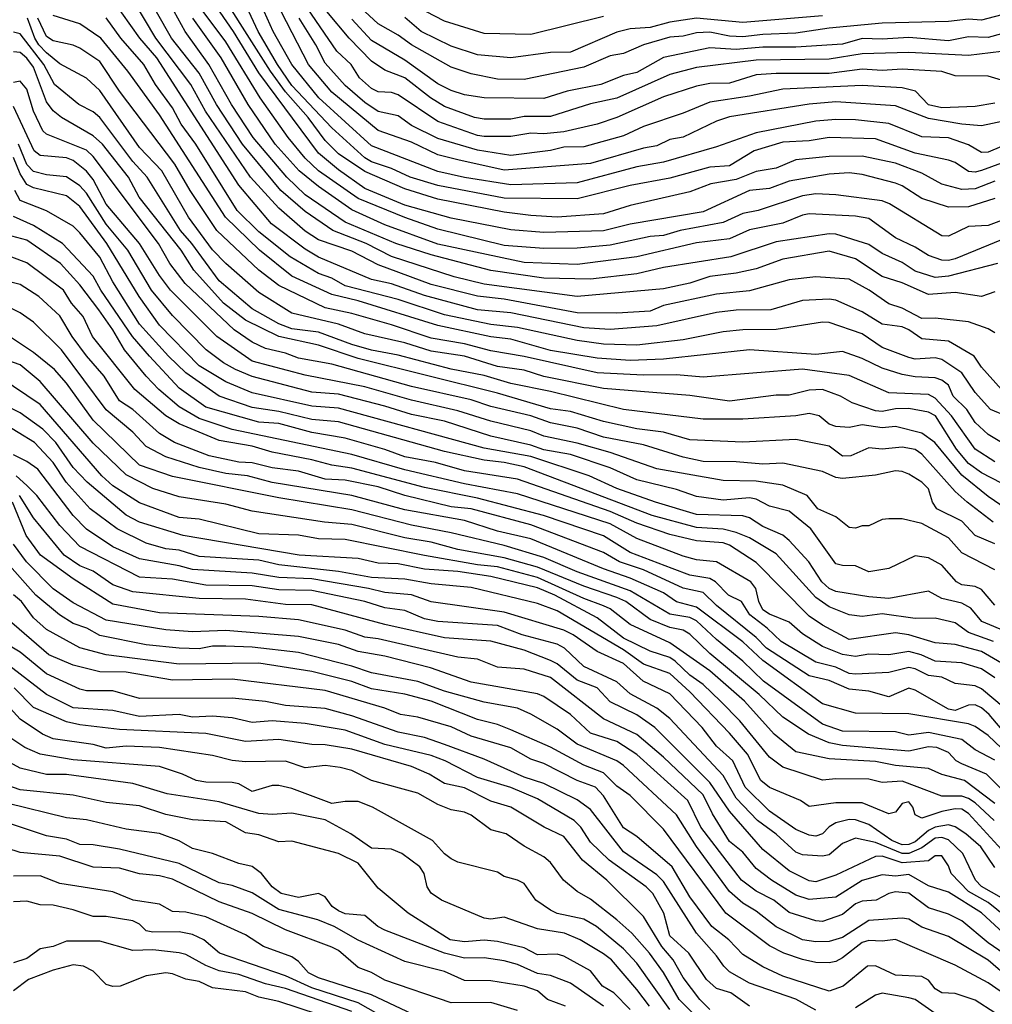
# Model space of a CAD drawing. Header units: metres. Extents: x -51132 to -49532, y -231222 to -229437.
# Tile 617 of 656: x -49860 to -49786, y -229946 to -229872. Entities that reach past the tile are written whole.
import ezdxf

# ---------------------------------------------------------------- set-up
doc = ezdxf.new("R2010")
doc.units = ezdxf.units.M
for name, color, linetype in [('CONTOUR_HALF', 8, 'Continuous'), ('CONTOUR_INDEX', 1, 'Continuous'), ('CONTOUR_INTER', 3, 'Continuous')]:
    doc.layers.add(name, color=color, linetype=linetype)

msp = doc.modelspace()

# ---------------------------------------------------------------- linework, layer by layer
at = {"layer": 'CONTOUR_HALF'}
for points, elevation in [([(-49786.08, -229884.051), (-49787.58, -229884.623), (-49788.58, -229884.681), (-49790.08, -229884.278), (-49791.58, -229883.456), (-49793.58, -229882.696), (-49796.08, -229882.157), (-49798.58, -229882.19), (-49801.08, -229882.45), (-49802.58, -229883.077), (-49804.08, -229883.31), (-49805.58, -229883.934), (-49807.494, -229884.259), (-49809.08, -229884.863), (-49813.58, -229885.885), (-49815.58, -229886.523), (-49819.08, -229886.773), (-49821.08, -229886.632), (-49823.08, -229886.393), (-49828.08, -229885.4), (-49830.58, -229884.625), (-49833.58, -229883.329), (-49835.58, -229881.995), (-49836.58, -229880.982), (-49837.868, -229879.259), (-49839.58, -229877.321), (-49840.71, -229875.759), (-49845.58, -229868.07)], 48.5), ([(-49786.08, -229895.486), (-49786.58, -229895.192), (-49788.08, -229894.665), (-49790.58, -229894.386), (-49791.58, -229894.413), (-49793.08, -229893.619), (-49794.08, -229893.305), (-49795.568, -229892.259), (-49797.08, -229891.438), (-49799.58, -229891.255), (-49801.58, -229891.488), (-49804.58, -229892.31), (-49807.08, -229892.577), (-49811.08, -229893.437), (-49812.08, -229893.861), (-49814.58, -229894.009), (-49817.58, -229893.978), (-49823.08, -229892.948), (-49825.08, -229892.717), (-49828.58, -229891.845), (-49832.58, -229890.364), (-49834.58, -229889.327), (-49837.08, -229888.473), (-49838.08, -229887.821), (-49840.08, -229886.089), (-49842.211, -229883.759), (-49845.596, -229878.759), (-49846.711, -229876.759), (-49849.344, -229873.259), (-49851.119, -229870.259)], 45.5), ([(-49785.89, -229890.259), (-49789.58, -229891.217), (-49790.58, -229891.324), (-49792.08, -229890.843), (-49793.08, -229890.193), (-49794.58, -229889.499), (-49795.58, -229888.821), (-49798.08, -229888.058), (-49798.58, -229888.031), (-49802.58, -229888.621), (-49805.996, -229889.759), (-49811.08, -229890.553), (-49813.08, -229891.036), (-49816.58, -229891.429), (-49820.08, -229891.356), (-49824.08, -229890.775), (-49828.58, -229889.6), (-49831.261, -229888.759), (-49835.08, -229887.132), (-49838.08, -229885.069), (-49839.464, -229883.759), (-49841.998, -229880.759), (-49843.64, -229878.259), (-49845.36, -229875.259), (-49847.132, -229872.759), (-49848.242, -229870.759)], 46.5), ([(-49784.58, -229886.637), (-49786.58, -229887.385), (-49788.08, -229887.467), (-49789.58, -229888.21), (-49790.08, -229888.166), (-49794.019, -229885.759), (-49794.58, -229885.53), (-49798.08, -229885.072), (-49799.58, -229885.01), (-49800.58, -229885.167), (-49803.922, -229886.259), (-49805.08, -229886.484), (-49806.58, -229887.178), (-49809.815, -229887.759), (-49811.08, -229888.139), (-49812.08, -229888.223), (-49815.08, -229888.884), (-49817.58, -229889.101), (-49820.08, -229889.119), (-49823.08, -229888.895), (-49828.08, -229887.673), (-49830.58, -229886.799), (-49834.08, -229885.358), (-49837.074, -229883.259), (-49838.08, -229882.309), (-49839.37, -229880.759), (-49841.483, -229877.759), (-49844.08, -229873.534), (-49845.774, -229871.259)], 47.5), ([(-49785.58, -229881.429), (-49786.58, -229881.872), (-49787.08, -229881.876), (-49788.08, -229881.306), (-49789.58, -229880.786), (-49791.58, -229880.716), (-49794.08, -229879.696), (-49796.58, -229879.424), (-49798.08, -229879.411), (-49799.58, -229879.535), (-49804.08, -229880.406), (-49807.08, -229881.452), (-49811.08, -229882.619), (-49813.08, -229882.962), (-49817.58, -229884.184), (-49822.58, -229884.317), (-49826.08, -229883.768), (-49828.08, -229883.311), (-49833.08, -229881.398), (-49837.068, -229877.759), (-49839.083, -229875.259), (-49840.487, -229872.759), (-49841.402, -229870.759)], 49.5), ([(-49785.58, -229874.271), (-49788.08, -229874.58), (-49792.58, -229874.34), (-49796.08, -229874.445), (-49798.58, -229874.857), (-49804.08, -229874.919), (-49808.58, -229875.488), (-49810.58, -229876.005), (-49814.58, -229877.8), (-49816.58, -229878.23), (-49819.58, -229879.182), (-49821.58, -229879.179), (-49822.58, -229879.365), (-49824.58, -229879.386), (-49825.306, -229879.259), (-49827.58, -229878.413), (-49828.642, -229877.759), (-49830.58, -229876.261), (-49832.08, -229875.668), (-49833.08, -229875.001), (-49834.763, -229873.259), (-49836.46, -229871.259)], 51.5), ([(-49785.08, -229871.372), (-49787.08, -229871.906), (-49788.08, -229871.829), (-49789.58, -229872.004), (-49794.58, -229872.131), (-49798.58, -229872.507), (-49801.08, -229872.89), (-49803.58, -229872.978), (-49805.08, -229873.167), (-49806.08, -229873.124), (-49807.58, -229872.823), (-49808.58, -229872.875), (-49809.58, -229873.125), (-49810.58, -229873.201), (-49812.58, -229873.78), (-49814.08, -229874.433), (-49815.08, -229874.599), (-49817.08, -229875.464), (-49821.58, -229876.393), (-49823.58, -229876.368), (-49825.58, -229875.964), (-49827.08, -229875.443), (-49830.08, -229873.771), (-49831.08, -229873.045), (-49832.58, -229872.196), (-49833.594, -229871.259)], 52.5), ([(-49815.58, -229871.627), (-49821.08, -229873.001), (-49824.58, -229872.905), (-49827.58, -229871.986), (-49828.993, -229871.259)], 53.5), ([(-49786.08, -229905.225), (-49787.568, -229904.259), (-49789.355, -229901.759), (-49790.58, -229900.425), (-49791.08, -229900.146), (-49794.08, -229900.008), (-49797.08, -229898.702), (-49800.58, -229898.239), (-49808.08, -229898.84), (-49810.08, -229898.647), (-49812.58, -229898.681), (-49816.08, -229898.502), (-49821.58, -229897.274), (-49824.08, -229896.848), (-49826.08, -229896.312), (-49828.58, -229895.895), (-49831.58, -229894.874), (-49834.58, -229894.026), (-49836.58, -229893.602), (-49840.08, -229891.91), (-49841.58, -229890.75), (-49844.744, -229887.759), (-49846.748, -229884.759), (-49847.912, -229882.759), (-49852.083, -229877.259), (-49853.58, -229875.03), (-49855.08, -229874.021), (-49855.58, -229873.797), (-49857.08, -229873.459), (-49857.58, -229873.149), (-49858.235, -229871.759)], 43.5), ([(-49785.08, -229901.82), (-49786.419, -229901.259), (-49787.58, -229899.99), (-49788.58, -229898.515), (-49790.08, -229897.496), (-49790.58, -229897.383), (-49792.08, -229897.465), (-49792.58, -229897.343), (-49794.58, -229896.582), (-49796.08, -229895.563), (-49798.58, -229894.708), (-49799.08, -229894.679), (-49802.58, -229895.243), (-49805.08, -229895.266), (-49806.58, -229895.422), (-49809.58, -229896.016), (-49813.08, -229896.415), (-49815.58, -229896.351), (-49817.58, -229896.068), (-49822.08, -229895.085), (-49824.08, -229894.859), (-49827.58, -229894.138), (-49831.08, -229892.972), (-49835.08, -229891.942), (-49836.08, -229891.36), (-49837.08, -229891.008), (-49839.218, -229889.759), (-49841.58, -229887.861), (-49843.207, -229886.259), (-49846.341, -229881.259), (-49847.428, -229879.759), (-49848.08, -229878.511), (-49849.37, -229876.759), (-49850.263, -229875.259), (-49851.984, -229873.259), (-49853.08, -229871.729)], 44.5), ([(-49786.08, -229878.157), (-49787.58, -229878.423), (-49790.08, -229878.512), (-49791.08, -229878.294), (-49792.07, -229877.259), (-49793.08, -229877.012), (-49796.08, -229876.838), (-49802.08, -229877.101), (-49804.58, -229877.644), (-49807.58, -229878.09), (-49809.58, -229878.919), (-49812.58, -229879.936), (-49814.08, -229880.642), (-49817.08, -229881.454), (-49818.58, -229881.478), (-49819.58, -229881.73), (-49822.58, -229882.12), (-49825.08, -229881.721), (-49828.08, -229880.823), (-49830.08, -229879.847), (-49831.08, -229879.112), (-49832.58, -229878.792), (-49833.58, -229878.122), (-49835.08, -229876.829), (-49836.58, -229875.164), (-49837.284, -229873.759), (-49838.549, -229871.759)], 50.5), ([(-49785.242, -229908.759), (-49786.58, -229907.84), (-49788.58, -229906.212), (-49790.608, -229903.759), (-49791.58, -229903.05), (-49793.58, -229902.542), (-49794.58, -229902.656), (-49796.08, -229902.415), (-49797.08, -229902.636), (-49798.08, -229902.546), (-49798.58, -229902.37), (-49799.333, -229901.759), (-49800.08, -229901.563), (-49801.08, -229901.741), (-49805.08, -229901.997), (-49808.08, -229901.998), (-49814.08, -229901.267), (-49819.58, -229899.913), (-49822.58, -229899.308), (-49824.58, -229898.713), (-49827.08, -229898.219), (-49831.08, -229897.165), (-49833.08, -229896.784), (-49834.58, -229896.378), (-49837.08, -229895.425), (-49839.08, -229895.197), (-49840.08, -229894.8), (-49842.08, -229893.671), (-49844.58, -229891.575), (-49846.622, -229888.759), (-49847.497, -229887.759), (-49850.003, -229883.759), (-49851.08, -229882.574), (-49853.577, -229879.259), (-49854.08, -229878.823), (-49855.142, -229878.259), (-49856.989, -229876.759), (-49857.795, -229875.259), (-49859.58, -229872.949), (-49860.08, -229872.805)], 42.5), ([(-49786.08, -229911.401), (-49787.58, -229910.776), (-49788.58, -229909.687), (-49790.454, -229908.759), (-49790.779, -229908.259), (-49791.081, -229907.259), (-49791.58, -229906.758), (-49792.58, -229906.15), (-49793.08, -229905.934), (-49793.58, -229905.892), (-49795.08, -229906.209), (-49797.58, -229906.472), (-49798.08, -229906.388), (-49799.08, -229905.953), (-49802.08, -229905.305), (-49803.58, -229905.397), (-49805.58, -229905.224), (-49808.08, -229905.198), (-49809.58, -229904.865), (-49812.58, -229903.932), (-49815.58, -229903.349), (-49817.58, -229902.665), (-49819.58, -229902.267), (-49821.08, -229901.753), (-49824.08, -229901.055), (-49825.58, -229900.536), (-49830.08, -229899.529), (-49836.08, -229897.851), (-49838.58, -229897.392), (-49839.58, -229897.018), (-49841.08, -229896.667), (-49842.08, -229896.192), (-49843.446, -229895.259), (-49847.132, -229891.759), (-49848.287, -229890.259), (-49849.135, -229888.759), (-49854.08, -229882.181), (-49854.58, -229881.715), (-49857.58, -229880.506), (-49857.855, -229880.259), (-49858.576, -229878.759), (-49859.08, -229877.107), (-49859.58, -229876.514), (-49860.08, -229876.602)], 41.5), ([(-49786.08, -229916.03), (-49787.08, -229914.848), (-49787.58, -229914.624), (-49788.58, -229914.487), (-49788.986, -229914.259), (-49790.08, -229913.016), (-49791.08, -229912.457), (-49792.08, -229912.293), (-49794.08, -229913.258), (-49795.58, -229913.503), (-49796.58, -229913.069), (-49797.58, -229913.044), (-49798.08, -229912.909), (-49799.955, -229910.259), (-49801.58, -229908.947), (-49803.08, -229908.57), (-49804.08, -229908.03), (-49804.58, -229907.918), (-49806.58, -229908.116), (-49808.58, -229907.831), (-49810.08, -229907.302), (-49813.08, -229906.568), (-49815.08, -229905.657), (-49818.08, -229904.674), (-49820.08, -229904.31), (-49821.08, -229903.963), (-49824.08, -229903.279), (-49827.58, -229902.159), (-49830.08, -229901.653), (-49832.08, -229901.01), (-49835.58, -229900.119), (-49837.58, -229899.966), (-49842.08, -229898.783), (-49843.345, -229898.259), (-49844.251, -229897.759), (-49845.544, -229896.759), (-49848.08, -229894.173), (-49849.677, -229892.259), (-49851.449, -229889.259), (-49853.08, -229887.302), (-49854.58, -229884.953), (-49855.08, -229884.4), (-49856.08, -229883.729), (-49857.58, -229883.58), (-49858.58, -229883.319), (-49859.08, -229882.788), (-49859.695, -229881.259)], 40.5), ([(-49786.195, -229918.759), (-49788.08, -229918.091), (-49789.08, -229917.35), (-49790.58, -229917.016), (-49792.08, -229917.036), (-49794.58, -229916.689), (-49796.08, -229916.889), (-49797.08, -229916.758), (-49798.58, -229916.144), (-49799.58, -229915.439), (-49802.58, -229912.162), (-49804.58, -229910.946), (-49805.58, -229910.551), (-49806.58, -229910.304), (-49808.58, -229910.174), (-49811.929, -229909.259), (-49821.58, -229905.585), (-49823.08, -229905.257), (-49824.58, -229905.102), (-49827.58, -229904.441), (-49835.58, -229902.192), (-49837.58, -229902.022), (-49840.08, -229901.423), (-49842.08, -229901.11), (-49844.582, -229900.259), (-49847.08, -229898.512), (-49848.392, -229897.259), (-49850.58, -229894.828), (-49852.58, -229891.641), (-49853.58, -229889.79), (-49855.08, -229887.94), (-49855.58, -229887.449), (-49857.58, -229886.278), (-49859.58, -229885.511), (-49859.984, -229884.759)], 39.5), ([(-49786.08, -229921.499), (-49787.08, -229920.826), (-49788.58, -229920.371), (-49790.58, -229920.248), (-49791.634, -229919.759), (-49792.58, -229919.527), (-49794.08, -229919.769), (-49795.58, -229919.726), (-49796.58, -229919.888), (-49797.58, -229919.757), (-49799.08, -229919.147), (-49800.58, -229918.197), (-49801.58, -229917.316), (-49803.08, -229916.704), (-49803.58, -229916.367), (-49803.875, -229915.759), (-49804.109, -229914.759), (-49804.488, -229914.259), (-49807.08, -229912.751), (-49808.58, -229912.6), (-49809.58, -229912.319), (-49813.08, -229911.002), (-49815.08, -229909.903), (-49822.08, -229907.63), (-49826.08, -229906.878), (-49830.58, -229905.83), (-49834.58, -229904.664), (-49843.58, -229902.773), (-49846.08, -229901.94), (-49847.58, -229901.061), (-49849.132, -229899.759), (-49850.08, -229898.749), (-49851.706, -229896.759), (-49852.58, -229895.256), (-49853.642, -229893.759), (-49855.08, -229891.876), (-49856.529, -229890.259), (-49859.08, -229888.504), (-49860.58, -229888.104)], 38.5), ([(-49785.249, -229925.759), (-49786.503, -229924.259), (-49787.08, -229923.758), (-49787.58, -229923.548), (-49788.08, -229923.563), (-49789.08, -229923.956), (-49789.58, -229923.864), (-49792.08, -229922.432), (-49792.58, -229922.289), (-49794.08, -229922.928), (-49795.58, -229922.51), (-49797.08, -229922.355), (-49798.58, -229921.714), (-49800.08, -229921.365), (-49803.301, -229919.259), (-49804.08, -229918.47), (-49807.08, -229916.052), (-49808.08, -229915.079), (-49809.58, -229914.743), (-49812.58, -229913.366), (-49814.389, -229912.759), (-49815.58, -229912.063), (-49821.08, -229909.959), (-49825.58, -229908.751), (-49827.08, -229908.604), (-49830.58, -229907.748), (-49832.58, -229907.1), (-49835.08, -229906.609), (-49836.58, -229906.512), (-49838.58, -229905.914), (-49840.58, -229905.668), (-49842.08, -229905.301), (-49843.08, -229905.244), (-49845.321, -229904.759), (-49847.932, -229903.759), (-49849.08, -229903.076), (-49851.078, -229901.259), (-49852.08, -229900.625), (-49853.243, -229898.759), (-49854.58, -229897.222), (-49855.647, -229895.759), (-49856.58, -229894.196), (-49858.177, -229892.759), (-49859.58, -229891.848), (-49860.58, -229891.582)], 37.5), ([(-49786.08, -229927.702), (-49787.58, -229926.946), (-49788.58, -229926.167), (-49791.08, -229925.632), (-49792.58, -229925.821), (-49793.58, -229925.58), (-49797.58, -229925.529), (-49799.08, -229925.009), (-49803.533, -229921.759), (-49805.08, -229920.238), (-49807.08, -229918.621), (-49808.58, -229917.212), (-49809.08, -229916.949), (-49810.58, -229916.698), (-49813.58, -229914.935), (-49817.58, -229913.522), (-49820.08, -229912.425), (-49823.08, -229911.535), (-49827.08, -229910.561), (-49830.08, -229909.987), (-49834.58, -229908.832), (-49840.08, -229907.935), (-49848.08, -229906.328), (-49850.58, -229905.455), (-49854.08, -229902.072), (-49856.08, -229899.273), (-49856.976, -229898.259), (-49858.58, -229896.97), (-49861.921, -229894.759)], 36.5), ([(-49786.08, -229930.971), (-49788.368, -229929.259), (-49790.08, -229928.787), (-49791.08, -229928.334), (-49793.58, -229928.126), (-49795.08, -229927.81), (-49798.58, -229927.616), (-49801.08, -229927.076), (-49802.716, -229925.759), (-49804.955, -229923.259), (-49807.58, -229920.976), (-49810.58, -229918.868), (-49813.58, -229917.477), (-49815.08, -229916.311), (-49815.58, -229916.066), (-49817.08, -229915.521), (-49820.58, -229913.933), (-49823.58, -229913.13), (-49825.08, -229912.979), (-49829.08, -229912.268), (-49835.08, -229911.069), (-49837.08, -229911.026), (-49838.58, -229910.735), (-49841.58, -229910.648), (-49846.08, -229909.534), (-49847.58, -229909.411), (-49850.58, -229908.307), (-49852.58, -229907.016), (-49853.427, -229906.259), (-49858.08, -229900.899), (-49861.08, -229898.859)], 35.5), ([(-49785.58, -229934.462), (-49788.08, -229931.742), (-49788.58, -229931.413), (-49789.08, -229931.371), (-49790.08, -229931.572), (-49791.58, -229932.082), (-49792.08, -229931.845), (-49792.267, -229931.259), (-49792.58, -229930.855), (-49793.08, -229930.993), (-49793.58, -229931.646), (-49794.08, -229931.748), (-49796.08, -229930.937), (-49798.08, -229930.925), (-49800.08, -229931.209), (-49800.732, -229930.759), (-49803.08, -229929.77), (-49803.739, -229929.259), (-49804.728, -229927.259), (-49806.08, -229925.666), (-49809.08, -229922.555), (-49810.58, -229921.18), (-49812.58, -229920.469), (-49814.08, -229919.389), (-49819.08, -229916.451), (-49820.58, -229915.904), (-49825.58, -229914.687), (-49828.58, -229914.412), (-49830.58, -229914.071), (-49833.08, -229913.94), (-49835.58, -229913.48), (-49840.08, -229912.977), (-49841.58, -229912.619), (-49846.08, -229912.348), (-49847.58, -229911.871), (-49848.58, -229911.777), (-49850.08, -229911.341), (-49852.257, -229910.259), (-49854.302, -229908.759), (-49856.102, -229906.759), (-49857.08, -229905.255), (-49858.487, -229903.759), (-49860.955, -229902.259)], 34.5), ([(-49785.58, -229938.084), (-49787.08, -229937.241), (-49787.551, -229936.759), (-49788.486, -229934.759), (-49789.58, -229933.727), (-49790.08, -229933.549), (-49790.58, -229933.606), (-49791.58, -229934.329), (-49792.58, -229934.759), (-49793.08, -229934.757), (-49795.08, -229933.912), (-49796.58, -229933.591), (-49797.58, -229933.999), (-49798.58, -229934.848), (-49799.08, -229934.962), (-49800.58, -229934.849), (-49801.08, -229934.658), (-49802.58, -229933.3), (-49803.973, -229932.259), (-49805.58, -229930.572), (-49806.58, -229928.865), (-49810.58, -229924.567), (-49811.58, -229923.796), (-49813.58, -229922.717), (-49814.58, -229921.813), (-49817.08, -229920.655), (-49818.528, -229919.259), (-49819.08, -229918.96), (-49821.728, -229918.259), (-49823.58, -229917.562), (-49828.08, -229917.25), (-49829.08, -229917.044), (-49830.58, -229916.425), (-49832.08, -229916.222), (-49833.576, -229915.759), (-49837.58, -229914.913), (-49840.08, -229914.856), (-49842.08, -229914.568), (-49845.58, -229914.523), (-49848.08, -229914.075), (-49850.58, -229913.912), (-49855.08, -229911.605), (-49856.58, -229910.013), (-49858.311, -229907.759), (-49859.08, -229907.003), (-49859.866, -229906.259)], 33.5), ([(-49785.438, -229940.759), (-49787.08, -229939.216), (-49789.58, -229937.662), (-49791.08, -229937.196), (-49792.58, -229936.347), (-49793.58, -229936.455), (-49794.58, -229936.348), (-49796.08, -229936.8), (-49798.08, -229938.035), (-49800.08, -229938.217), (-49801.08, -229937.891), (-49802.934, -229936.759), (-49804.08, -229935.875), (-49805.08, -229934.659), (-49806.08, -229933.838), (-49807.375, -229931.759), (-49808.08, -229930.318), (-49811.08, -229927.481), (-49813.08, -229925.776), (-49815.58, -229924.584), (-49819.58, -229921.485), (-49821.58, -229920.841), (-49823.58, -229920.692), (-49825.08, -229920.106), (-49826.58, -229919.952), (-49832.58, -229918.562), (-49833.58, -229918.432), (-49835.08, -229917.9), (-49838.58, -229917.136), (-49841.58, -229916.891), (-49849.08, -229916.592), (-49852.58, -229915.949), (-49855.58, -229914.046), (-49858.036, -229912.259), (-49859.117, -229910.759), (-49860.15, -229908.259)], 32.5), ([(-49784.908, -229944.259), (-49786.58, -229942.802), (-49789.58, -229941.01), (-49791.58, -229940.315), (-49792.58, -229939.713), (-49793.08, -229939.635), (-49795.58, -229939.814), (-49797.58, -229941.098), (-49798.58, -229941.382), (-49799.58, -229941.41), (-49800.58, -229941.258), (-49802.58, -229940.291), (-49804.08, -229939.107), (-49805.08, -229938.5), (-49806.08, -229937.62), (-49808.58, -229934.233), (-49810.08, -229931.83), (-49814.08, -229928.113), (-49814.58, -229927.769), (-49817.58, -229926.498), (-49819.08, -229925.376), (-49821.08, -229924.24), (-49822.08, -229923.792), (-49824.58, -229923.333), (-49827.58, -229922.502), (-49829.58, -229921.771), (-49833.08, -229921.126), (-49834.58, -229920.618), (-49838.58, -229919.584), (-49842.08, -229919.202), (-49844.08, -229919.111), (-49845.08, -229919.127), (-49846.08, -229919.324), (-49847.58, -229919.256), (-49850.08, -229919.009), (-49853.58, -229918.308), (-49854.539, -229917.759), (-49855.58, -229917.397), (-49856.599, -229916.759), (-49858.393, -229915.259), (-49860.58, -229912.806)], 31.5), ([(-49786.078, -229946.759), (-49787.58, -229945.818), (-49789.08, -229945.313), (-49790.091, -229945.259), (-49790.58, -229944.949), (-49791.08, -229944.3), (-49791.58, -229944.015), (-49793.58, -229943.939), (-49795.08, -229943.215), (-49795.676, -229943.259), (-49797.511, -229944.759), (-49798.58, -229945.141), (-49802.08, -229944.009), (-49803.58, -229943.309), (-49805.08, -229942.372), (-49806.133, -229941.259), (-49807.418, -229940.259), (-49809.08, -229938.016), (-49810.426, -229935.759), (-49813.08, -229933.481), (-49814.08, -229932.814), (-49815.58, -229930.397), (-49816.196, -229929.759), (-49817.58, -229929.241), (-49820.08, -229927.954), (-49821.08, -229927.628), (-49822.58, -229926.791), (-49825.58, -229925.894), (-49827.08, -229925.191), (-49829.58, -229924.478), (-49830.903, -229924.259), (-49832.08, -229923.797), (-49836.58, -229922.46), (-49843.58, -229921.614), (-49848.08, -229921.682), (-49851.58, -229921.083), (-49853.58, -229921.041), (-49855.58, -229920.542), (-49857.423, -229919.759), (-49860.58, -229917.021)], 30.5), ([(-49804.572, -229946.259), (-49805.99, -229945.259), (-49807.08, -229944.921), (-49807.814, -229944.259), (-49809.148, -229942.259), (-49810.58, -229940.971), (-49811.05, -229939.259), (-49811.877, -229937.759), (-49812.376, -229937.259), (-49815.161, -229935.259), (-49816.58, -229933.885), (-49817.294, -229932.759), (-49817.798, -229932.259), (-49820.58, -229930.636), (-49822.58, -229929.786), (-49825.08, -229929.031), (-49827.521, -229927.759), (-49828.58, -229927.366), (-49832.08, -229926.529), (-49835.08, -229925.452), (-49838.08, -229924.96), (-49840.58, -229924.748), (-49842.08, -229924.874), (-49843.58, -229924.527), (-49845.08, -229924.402), (-49846.58, -229924.462), (-49847.58, -229924.274), (-49850.58, -229924.411), (-49852.58, -229923.976), (-49855.58, -229923.757), (-49857.597, -229922.759), (-49861.58, -229919.694)], 29.5), ([(-49807.871, -229947.759), (-49809.878, -229945.759), (-49811.08, -229943.729), (-49812.134, -229942.259), (-49813.461, -229940.759), (-49814.58, -229939.746), (-49816.58, -229938.186), (-49817.58, -229937.629), (-49818.609, -229936.759), (-49819.58, -229935.422), (-49820.08, -229934.994), (-49821.58, -229934.191), (-49822.92, -229933.259), (-49824.08, -229932.958), (-49825.58, -229931.863), (-49826.08, -229931.643), (-49827.08, -229931.46), (-49828.08, -229931.047), (-49829.58, -229930.207), (-49833.08, -229929.243), (-49834.58, -229928.484), (-49835.446, -229928.259), (-49836.58, -229928.125), (-49838.08, -229928.28), (-49839.58, -229927.777), (-49842.58, -229927.829), (-49843.58, -229927.736), (-49845.08, -229927.349), (-49849.08, -229926.747), (-49851.58, -229926.647), (-49853.08, -229926.814), (-49854.08, -229926.538), (-49857.08, -229926.108), (-49857.883, -229925.759), (-49859.58, -229924.632), (-49860.813, -229923.259)], 28.5), ([(-49812.123, -229946.259), (-49813.08, -229945.017), (-49814.996, -229942.759), (-49815.58, -229942.319), (-49817.34, -229941.259), (-49818.531, -229940.759), (-49820.58, -229940.442), (-49823.08, -229939.545), (-49824.08, -229939.711), (-49824.58, -229939.633), (-49827.806, -229938.259), (-49828.58, -229937.753), (-49828.879, -229937.259), (-49829.115, -229936.259), (-49829.443, -229935.759), (-49830.806, -229934.759), (-49831.58, -229934.425), (-49833.08, -229934.344), (-49834.653, -229933.259), (-49836.58, -229932.222), (-49839.08, -229931.715), (-49840.58, -229931.823), (-49841.58, -229931.744), (-49844.58, -229930.846), (-49848.498, -229930.259), (-49851.08, -229929.463), (-49856.08, -229928.795), (-49857.58, -229928.782), (-49859.58, -229928.327), (-49860.58, -229927.771)], 27.5), ([(-49815.591, -229946.259), (-49818.08, -229944.519), (-49819.58, -229943.964), (-49820.58, -229943.792), (-49822.08, -229943.132), (-49823.08, -229942.839), (-49824.58, -229942.61), (-49826.08, -229942.653), (-49827.58, -229942.28), (-49832.08, -229940.534), (-49832.607, -229940.259), (-49833.58, -229939.418), (-49835.08, -229939.306), (-49835.58, -229939.083), (-49836.039, -229938.759), (-49836.58, -229938.015), (-49837.08, -229937.775), (-49838.58, -229938.062), (-49839.9, -229937.759), (-49840.58, -229937.269), (-49841.385, -229936.259), (-49842.08, -229935.74), (-49843.08, -229935.505), (-49845.08, -229934.751), (-49846.58, -229934.386), (-49847.58, -229933.804), (-49849.08, -229933.241), (-49851.58, -229932.916), (-49854.58, -229932.208), (-49856.08, -229932.068), (-49860.58, -229930.951)], 26.5), ([(-49822.08, -229946.586), (-49824.08, -229945.995), (-49827.08, -229946.013), (-49832.08, -229944.294), (-49833.08, -229943.728), (-49834.08, -229943.343), (-49835.58, -229942.073), (-49836.08, -229941.807), (-49839.58, -229940.502), (-49842.08, -229939.266), (-49844.58, -229938.407), (-49848.08, -229936.692), (-49849.08, -229936.441), (-49850.58, -229936.279), (-49852.08, -229935.861), (-49854.08, -229935.785), (-49856.58, -229934.953), (-49859.58, -229934.677), (-49860.58, -229934.351)], 25.5), ([(-49832.58, -229946.857), (-49834.08, -229946.001), (-49837.58, -229944.877), (-49839.58, -229943.969), (-49844.541, -229942.259), (-49845.726, -229941.259), (-49846.58, -229940.855), (-49847.58, -229940.67), (-49849.58, -229940.695), (-49850.08, -229940.587), (-49850.58, -229940.07), (-49851.08, -229939.82), (-49853.08, -229939.512), (-49854.08, -229939.494), (-49855.58, -229938.993), (-49857.08, -229938.646), (-49858.08, -229938.612), (-49859.08, -229938.334), (-49860.08, -229938.397)], 24.5), ([(-49837.08, -229946.885), (-49840.08, -229945.912), (-49841.58, -229945.584), (-49842.58, -229945.174), (-49845.08, -229944.886), (-49846.08, -229944.4), (-49847.08, -229944.224), (-49848.08, -229943.836), (-49848.58, -229943.754), (-49850.08, -229943.987), (-49852.023, -229944.759), (-49852.58, -229944.792), (-49853.08, -229944.618), (-49854.08, -229943.618), (-49854.808, -229943.259), (-49855.58, -229943.151), (-49857.08, -229943.547), (-49858.957, -229944.259), (-49860.08, -229945.116)], 23.5)]:
    msp.add_lwpolyline(points, dxfattribs=dict(at, elevation=elevation))
at = {"layer": 'CONTOUR_INDEX'}
for points, elevation in [([(-49785.58, -229899.773), (-49787.08, -229898.087), (-49787.632, -229897.259), (-49789.58, -229896.115), (-49791.58, -229895.929), (-49792.58, -229895.25), (-49793.08, -229895.045), (-49794.58, -229894.836), (-49796.08, -229893.902), (-49798.08, -229893.025), (-49798.58, -229892.939), (-49800.58, -229893.057), (-49802.976, -229893.759), (-49805.58, -229893.773), (-49807.08, -229893.944), (-49811.58, -229894.971), (-49815.08, -229895.232), (-49817.08, -229895.1), (-49822.58, -229893.99), (-49825.08, -229893.754), (-49829.08, -229892.663), (-49831.58, -229891.797), (-49833.08, -229891.463), (-49837.08, -229889.78), (-49838.08, -229889.184), (-49840.615, -229887.259), (-49843.08, -229884.353), (-49849.274, -229874.759), (-49850.554, -229873.259), (-49852.58, -229870.39)], 45), ([(-49785.08, -229879.462), (-49787.08, -229879.873), (-49788.58, -229879.748), (-49791.08, -229879.318), (-49793.58, -229878.369), (-49798.08, -229878.075), (-49800.08, -229878.238), (-49806.08, -229879.211), (-49807.08, -229879.53), (-49809.58, -229880.725), (-49810.58, -229880.918), (-49811.58, -229881.386), (-49812.58, -229881.565), (-49816.58, -229882.722), (-49823.08, -229883.214), (-49826.58, -229882.453), (-49828.08, -229882.071), (-49830.08, -229881.109), (-49832.58, -229880.22), (-49836.08, -229877.34), (-49837.824, -229875.259), (-49839.893, -229871.259)], 50), ([(-49785.08, -229918.081), (-49787.054, -229917.259), (-49787.896, -229916.259), (-49788.58, -229915.866), (-49790.08, -229915.51), (-49791.08, -229914.964), (-49794.08, -229915.521), (-49795.58, -229915.407), (-49798.08, -229914.994), (-49798.58, -229914.758), (-49799.134, -229914.259), (-49800.107, -229912.759), (-49801.58, -229911.158), (-49802.08, -229910.737), (-49803.58, -229910.091), (-49804.58, -229909.434), (-49805.08, -229909.296), (-49808.58, -229909.188), (-49811.668, -229908.259), (-49814.58, -229907.223), (-49816.673, -229906.259), (-49821.08, -229904.807), (-49824.58, -229904.174), (-49835.58, -229901.156), (-49837.58, -229901.028), (-49842.08, -229900.007), (-49844.08, -229899.195), (-49846.08, -229897.964), (-49849.08, -229894.921), (-49850.609, -229892.759), (-49853.035, -229888.759), (-49855.08, -229885.968), (-49856.08, -229885.165), (-49858.58, -229884.541), (-49859.08, -229884.305), (-49859.58, -229883.495), (-49860.08, -229882.258)], 40), ([(-49786.143, -229932.259), (-49787.58, -229930.921), (-49788.08, -229930.609), (-49788.58, -229930.426), (-49790.08, -229930.418), (-49793.08, -229929.294), (-49794.58, -229929.396), (-49795.58, -229929.154), (-49798.08, -229929.118), (-49799.08, -229929.233), (-49802.08, -229928.232), (-49803.08, -229927.496), (-49805.315, -229924.759), (-49806.782, -229923.259), (-49808.08, -229922.004), (-49809.08, -229921.296), (-49810.18, -229920.259), (-49810.58, -229919.98), (-49812.08, -229919.482), (-49814.08, -229918.506), (-49816.08, -229916.981), (-49819.271, -229915.259), (-49820.58, -229914.718), (-49824.08, -229913.872), (-49826.58, -229913.475), (-49829.08, -229913.312), (-49831.08, -229912.904), (-49832.58, -229912.861), (-49834.08, -229912.505), (-49838.532, -229912.259), (-49847.294, -229910.759), (-49850.58, -229909.757), (-49851.58, -229909.241), (-49854.533, -229906.759), (-49855.58, -229905.653), (-49856.891, -229903.759), (-49857.863, -229902.759), (-49859.58, -229901.521), (-49862.58, -229900.021)], 35), ([(-49799.58, -229946.556), (-49801.08, -229945.748), (-49804.58, -229944.535), (-49806.08, -229943.664), (-49806.526, -229943.259), (-49807.08, -229942.458), (-49808.586, -229940.759), (-49811.08, -229936.865), (-49811.58, -229936.37), (-49814.08, -229934.632), (-49816.58, -229931.427), (-49817.58, -229930.692), (-49820.08, -229929.484), (-49821.58, -229928.994), (-49824.58, -229927.64), (-49827.58, -229926.52), (-49829.08, -229926.012), (-49831.08, -229925.59), (-49834.58, -229924.36), (-49836.58, -229923.819), (-49839.58, -229923.582), (-49841.08, -229923.293), (-49843.58, -229923.045), (-49850.58, -229923.055), (-49852.58, -229922.484), (-49854.58, -229922.474), (-49855.08, -229922.35), (-49857.58, -229921.198), (-49859.58, -229919.568), (-49861.08, -229918.663)], 30), ([(-49829.08, -229947.292), (-49833.08, -229945.418), (-49837.08, -229944.119), (-49837.823, -229943.759), (-49838.58, -229942.904), (-49839.08, -229942.538), (-49841.24, -229941.759), (-49842.58, -229940.874), (-49845.58, -229939.533), (-49847.08, -229939.173), (-49848.08, -229939.13), (-49849.08, -229938.573), (-49851.058, -229938.259), (-49852.58, -229937.634), (-49856.58, -229937.025), (-49858.08, -229936.433), (-49860.08, -229936.452)], 25), ([(-49790.58, -229946.815), (-49792.08, -229945.766), (-49792.58, -229945.636), (-49794.58, -229945.29), (-49795.08, -229945.446), (-49796.58, -229946.395)], 30)]:
    msp.add_lwpolyline(points, dxfattribs=dict(at, elevation=elevation))
at = {"layer": 'CONTOUR_INTER'}
for points, elevation in [([(-49785.08, -229876.59), (-49786.58, -229876.142), (-49789.08, -229876.102), (-49790.08, -229875.789), (-49793.08, -229875.601), (-49794.58, -229875.71), (-49796.08, -229875.609), (-49798.58, -229875.934), (-49802.58, -229875.924), (-49804.08, -229876.037), (-49806.08, -229876.653), (-49807.58, -229876.696), (-49808.58, -229876.893), (-49811.08, -229877.684), (-49814.58, -229879.253), (-49816.08, -229879.764), (-49818.58, -229880.32), (-49820.08, -229880.476), (-49821.08, -229880.438), (-49822.58, -229880.678), (-49824.58, -229880.692), (-49825.08, -229880.615), (-49828.08, -229879.539), (-49831.08, -229877.539), (-49831.58, -229877.374), (-49832.58, -229877.322), (-49833.08, -229877.052), (-49833.996, -229876.259), (-49834.63, -229875.259), (-49835.705, -229874.259), (-49840.11, -229867.759)], 51), ([(-49786.08, -229885.347), (-49788.08, -229885.985), (-49789.58, -229886.022), (-49791.58, -229885.358), (-49793.08, -229884.392), (-49793.58, -229884.197), (-49796.08, -229883.539), (-49797.08, -229883.417), (-49798.58, -229883.522), (-49801.58, -229884.049), (-49803.08, -229884.594), (-49804.58, -229884.757), (-49808.08, -229886.369), (-49813.58, -229887.302), (-49815.58, -229887.795), (-49820.08, -229887.928), (-49822.58, -229887.711), (-49827.08, -229886.832), (-49830.58, -229885.848), (-49833.58, -229884.603), (-49835.58, -229883.208), (-49837.08, -229881.942), (-49841.58, -229875.887), (-49843.495, -229872.759), (-49846.237, -229868.759)], 48), ([(-49786.08, -229892.403), (-49787.08, -229892.759), (-49789.08, -229892.437), (-49791.08, -229892.598), (-49793.08, -229891.71), (-49794.58, -229891.239), (-49796.58, -229889.919), (-49798.58, -229889.327), (-49802.08, -229889.93), (-49804.08, -229890.652), (-49805.58, -229890.983), (-49807.58, -229891.231), (-49809.08, -229891.74), (-49811.08, -229892.164), (-49817.58, -229892.741), (-49824.58, -229891.813), (-49826.859, -229891.259), (-49831.58, -229889.732), (-49833.477, -229888.759), (-49835.989, -229887.759), (-49838.08, -229886.35), (-49839.933, -229884.759), (-49842.811, -229881.259), (-49844.78, -229878.259), (-49846.08, -229875.9), (-49848.167, -229873.259), (-49850.423, -229869.259)], 46), ([(-49785.58, -229882.685), (-49787.08, -229883.258), (-49787.58, -229883.368), (-49788.08, -229883.314), (-49789.08, -229882.64), (-49789.58, -229882.457), (-49792.08, -229881.944), (-49795.08, -229880.849), (-49798.58, -229880.745), (-49800.08, -229880.998), (-49802.08, -229881.121), (-49804.241, -229881.759), (-49806.08, -229882.887), (-49807.58, -229883.002), (-49810.58, -229883.827), (-49813.58, -229884.388), (-49817.58, -229885.39), (-49823.08, -229885.323), (-49828.08, -229884.365), (-49830.176, -229883.759), (-49831.58, -229883.099), (-49833.08, -229882.604), (-49833.58, -229882.284), (-49836.08, -229880.022), (-49839.08, -229876.838), (-49840.178, -229875.259), (-49841.639, -229872.759), (-49842.341, -229871.259)], 49), ([(-49785.58, -229906.829), (-49787.08, -229906.051), (-49788.08, -229905.345), (-49788.977, -229904.259), (-49790.567, -229901.759), (-49791.08, -229901.465), (-49792.58, -229901.195), (-49793.58, -229901.229), (-49794.58, -229901.428), (-49795.08, -229901.374), (-49796.834, -229900.759), (-49797.714, -229900.259), (-49799.08, -229899.767), (-49800.08, -229899.807), (-49801.58, -229900.189), (-49802.58, -229900.19), (-49806.08, -229900.652), (-49809.08, -229900.223), (-49815.58, -229899.679), (-49820.08, -229898.782), (-49821.58, -229898.305), (-49823.58, -229898.023), (-49826.069, -229897.259), (-49828.58, -229896.87), (-49830.58, -229896.251), (-49833.58, -229895.567), (-49835.58, -229894.832), (-49839.08, -229894.015), (-49841.58, -229892.44), (-49844.08, -229890.256), (-49845.08, -229889.22), (-49846.871, -229886.759), (-49848.886, -229883.259), (-49850.58, -229881.508), (-49853.58, -229877.216), (-49854.58, -229876.287), (-49856.58, -229875.198), (-49857.58, -229874.384), (-49858.178, -229873.759), (-49858.467, -229873.259), (-49859.035, -229871.759)], 43), ([(-49784.58, -229904.364), (-49786.58, -229903.149), (-49787.56, -229902.259), (-49788.201, -229901.259), (-49789.233, -229900.259), (-49789.58, -229899.446), (-49790.08, -229899.058), (-49790.58, -229898.885), (-49792.08, -229898.816), (-49793.08, -229898.624), (-49794.58, -229898.147), (-49796.08, -229897.411), (-49797.58, -229896.895), (-49799.58, -229897.11), (-49804.58, -229896.769), (-49811.08, -229897.471), (-49813.58, -229897.564), (-49816.08, -229897.396), (-49819.58, -229896.81), (-49822.58, -229895.957), (-49824.08, -229895.795), (-49828.08, -229894.941), (-49834.08, -229893.08), (-49836.08, -229892.593), (-49839.08, -229891.211), (-49841.527, -229889.259), (-49844.082, -229886.759), (-49849.08, -229879.057), (-49851.459, -229875.759), (-49853.485, -229873.259), (-49855.08, -229872.191), (-49857.08, -229871.561)], 44), ([(-49785.58, -229888.466), (-49789.08, -229889.903), (-49789.58, -229890.043), (-49790.08, -229890.014), (-49791.08, -229889.666), (-49792.08, -229889.029), (-49793.58, -229888.326), (-49795.58, -229886.869), (-49796.58, -229886.678), (-49800.08, -229886.524), (-49800.58, -229886.603), (-49802.08, -229887.211), (-49804.58, -229887.724), (-49806.08, -229888.405), (-49808.58, -229888.694), (-49813.08, -229889.768), (-49817.58, -229890.33), (-49821.58, -229890.188), (-49828.08, -229888.795), (-49832.08, -229887.348), (-49834.58, -229886.204), (-49837.08, -229884.457), (-49838.54, -229883.259), (-49840.357, -229881.259), (-49842.386, -229878.259), (-49844.426, -229874.759), (-49846.565, -229871.759)], 47), ([(-49785.58, -229872.949), (-49786.58, -229873.209), (-49788.08, -229873.163), (-49789.58, -229873.469), (-49792.58, -229873.212), (-49794.58, -229873.341), (-49796.08, -229873.289), (-49797.58, -229873.713), (-49801.08, -229873.95), (-49803.58, -229873.941), (-49805.58, -229874.114), (-49807.58, -229873.994), (-49811.08, -229874.718), (-49813.08, -229875.855), (-49814.08, -229876.088), (-49815.794, -229876.759), (-49818.336, -229877.259), (-49820.08, -229877.824), (-49824.58, -229877.776), (-49826.08, -229877.551), (-49827.08, -229877.222), (-49828.08, -229876.718), (-49830.58, -229874.914), (-49833.08, -229873.437), (-49834.58, -229871.831)], 52), ([(-49799.08, -229871.583), (-49805.08, -229872.092), (-49808.58, -229871.754), (-49810.58, -229872.059), (-49812.08, -229872.456), (-49813.58, -229872.572), (-49814.58, -229872.818), (-49818.08, -229874.312), (-49819.58, -229874.357), (-49822.58, -229874.738), (-49825.08, -229874.531), (-49827.08, -229873.864), (-49829.335, -229872.759), (-49830.58, -229871.703)], 53), ([(-49786.205, -229909.759), (-49788.173, -229908.259), (-49789.08, -229907.452), (-49791.58, -229904.635), (-49792.08, -229904.279), (-49793.08, -229904.102), (-49794.58, -229904.263), (-49795.58, -229904.161), (-49796.95, -229904.759), (-49797.58, -229904.783), (-49798.58, -229904.023), (-49801.08, -229903.537), (-49805.08, -229903.739), (-49809.08, -229903.546), (-49811.08, -229902.968), (-49813.08, -229902.722), (-49815.58, -229902.184), (-49818.08, -229901.409), (-49819.58, -229901.222), (-49823.58, -229900.041), (-49834.08, -229897.432), (-49837.08, -229896.418), (-49840.08, -229895.771), (-49842.58, -229894.528), (-49844.244, -229893.259), (-49846.478, -229890.759), (-49847.433, -229889.259), (-49850.602, -229885.259), (-49851.402, -229883.759), (-49853.368, -229881.259), (-49854.08, -229880.632), (-49856.469, -229879.259), (-49857.08, -229878.744), (-49857.58, -229878.07), (-49858.58, -229875.464), (-49859.08, -229874.772), (-49859.58, -229874.351), (-49860.08, -229874.294)], 42), ([(-49786.08, -229913.37), (-49788.58, -229912.087), (-49789.58, -229910.95), (-49791.58, -229909.87), (-49793.08, -229909.515), (-49794.08, -229909.521), (-49794.58, -229909.569), (-49795.58, -229910.039), (-49796.08, -229910.033), (-49796.58, -229910.222), (-49797.08, -229910.173), (-49798.08, -229909.37), (-49799.43, -229908.759), (-49800.228, -229907.759), (-49802.08, -229906.964), (-49804.08, -229906.661), (-49806.58, -229906.628), (-49811.58, -229905.756), (-49815.08, -229904.515), (-49817.58, -229903.802), (-49820.08, -229903.289), (-49821.08, -229902.882), (-49824.08, -229902.159), (-49826.58, -229901.358), (-49830.08, -229900.565), (-49833.58, -229899.552), (-49838.08, -229898.675), (-49842.08, -229897.622), (-49844.736, -229895.759), (-49848.243, -229892.259), (-49849.08, -229891.162), (-49850.572, -229888.759), (-49853.08, -229885.797), (-49854.08, -229883.935), (-49854.58, -229883.308), (-49855.58, -229882.502), (-49856.08, -229882.295), (-49858.08, -229882.113), (-49858.512, -229881.759), (-49860.08, -229878.411)], 41), ([(-49785.58, -229920.399), (-49787.08, -229919.523), (-49789.08, -229918.994), (-49790.58, -229918.868), (-49792.58, -229918.272), (-49793.58, -229918.117), (-49797.08, -229918.624), (-49799.08, -229917.539), (-49800.08, -229916.854), (-49804.08, -229912.819), (-49806.08, -229911.492), (-49806.58, -229911.32), (-49808.58, -229911.18), (-49810.58, -229910.704), (-49813.08, -229909.829), (-49815.08, -229908.952), (-49822.08, -229906.533), (-49826.08, -229905.901), (-49828.268, -229905.259), (-49830.58, -229904.838), (-49832.08, -229904.282), (-49835.08, -229903.439), (-49837.58, -229902.996), (-49840.08, -229902.315), (-49841.58, -229902.212), (-49845.58, -229901.085), (-49847.58, -229899.648), (-49849.828, -229897.259), (-49851.111, -229895.759), (-49853.49, -229892.259), (-49854.08, -229891.203), (-49856.389, -229888.759), (-49858.58, -229887.388), (-49860.08, -229886.718)], 39), ([(-49785.383, -229923.759), (-49787.08, -229922.324), (-49787.58, -229922.103), (-49789.08, -229921.938), (-49790.08, -229921.447), (-49791.08, -229921.326), (-49792.08, -229920.829), (-49792.58, -229920.724), (-49794.08, -229921.106), (-49796.58, -229921.239), (-49797.08, -229921.171), (-49798.08, -229920.712), (-49799.58, -229920.322), (-49802.207, -229918.759), (-49803.239, -229917.759), (-49804.568, -229916.759), (-49805.198, -229915.759), (-49806.176, -229915.259), (-49807.14, -229914.259), (-49807.58, -229914.004), (-49809.08, -229913.753), (-49810.423, -229913.259), (-49813.58, -229912.052), (-49815.58, -229910.787), (-49820.108, -229909.259), (-49825.08, -229907.955), (-49829.08, -229907.161), (-49834.58, -229905.695), (-49836.08, -229905.477), (-49837.58, -229905.062), (-49840.58, -229904.479), (-49842.08, -229904.025), (-49844.58, -229903.609), (-49847.58, -229902.352), (-49848.599, -229901.759), (-49850.939, -229899.759), (-49854.131, -229895.759), (-49854.835, -229894.259), (-49855.696, -229893.259), (-49856.317, -229892.259), (-49859.08, -229890.212), (-49862.08, -229889.083)], 38), ([(-49785.58, -229926.814), (-49786.58, -229925.865), (-49787.58, -229925.183), (-49788.08, -229924.973), (-49792.58, -229924.223), (-49796.58, -229924.162), (-49799.08, -229923.474), (-49803.58, -229920.194), (-49805.08, -229918.799), (-49808.58, -229916.186), (-49810.08, -229915.772), (-49811.08, -229915.099), (-49813.58, -229913.98), (-49815.58, -229913.285), (-49821.08, -229911.029), (-49823.58, -229910.453), (-49826.08, -229909.641), (-49830.58, -229908.832), (-49834.58, -229907.749), (-49840.58, -229906.777), (-49842.446, -229906.259), (-49844.08, -229906.093), (-49846.08, -229905.64), (-49848.58, -229904.83), (-49850.08, -229904.062), (-49851.08, -229902.977), (-49853.08, -229901.292), (-49856.468, -229896.759), (-49858.58, -229894.695), (-49859.58, -229893.973), (-49861.01, -229893.259)], 37), ([(-49785.58, -229929.908), (-49786.701, -229928.759), (-49788.58, -229927.989), (-49788.993, -229927.759), (-49789.58, -229927.127), (-49790.446, -229926.759), (-49791.08, -229926.719), (-49792.58, -229927.038), (-49797.58, -229926.608), (-49798.58, -229926.412), (-49800.136, -229925.759), (-49802.08, -229924.477), (-49803.842, -229922.759), (-49807.58, -229919.681), (-49809.08, -229918.203), (-49809.58, -229917.909), (-49810.58, -229917.72), (-49812.08, -229917.115), (-49813.902, -229915.759), (-49814.58, -229915.434), (-49817.08, -229914.588), (-49820.58, -229913.15), (-49823.08, -229912.456), (-49826.58, -229911.828), (-49828.58, -229911.262), (-49830.58, -229910.944), (-49834.58, -229909.937), (-49836.64, -229909.759), (-49842.08, -229908.942), (-49844.08, -229908.402), (-49847.58, -229907.845), (-49849.58, -229907.226), (-49851.58, -229906.194), (-49854.08, -229903.813), (-49858.08, -229899.151), (-49859.58, -229897.897), (-49860.58, -229897.557)], 36), ([(-49786.08, -229935.802), (-49787.153, -229934.259), (-49788.28, -229933.259), (-49789.08, -229932.74), (-49789.58, -229932.602), (-49790.58, -229932.761), (-49791.08, -229933.015), (-49792.08, -229933.86), (-49792.58, -229934.076), (-49793.08, -229934.09), (-49793.854, -229933.759), (-49795.58, -229932.567), (-49796.58, -229932.207), (-49797.08, -229932.182), (-49798.08, -229932.449), (-49798.58, -229932.731), (-49799.08, -229933.269), (-49799.58, -229933.441), (-49800.08, -229933.379), (-49801.08, -229932.946), (-49803.08, -229931.547), (-49804.919, -229929.759), (-49805.831, -229927.759), (-49807.08, -229926.647), (-49808.15, -229925.259), (-49810.58, -229922.712), (-49812.593, -229921.759), (-49814.08, -229920.421), (-49816.08, -229919.511), (-49817.878, -229918.259), (-49818.58, -229917.906), (-49823.08, -229916.564), (-49828.58, -229915.763), (-49830.08, -229915.257), (-49832.08, -229915.079), (-49833.3, -229914.759), (-49837.58, -229914.041), (-49840.08, -229913.931), (-49842.08, -229913.611), (-49846.58, -229913.341), (-49847.58, -229913.05), (-49850.58, -229912.52), (-49852.58, -229911.635), (-49854.58, -229910.293), (-49855.589, -229909.259), (-49858.256, -229905.759), (-49859.08, -229905.181), (-49860.08, -229904.698)], 34), ([(-49783.58, -229940.893), (-49786.58, -229938.453), (-49788.08, -229937.607), (-49789.382, -229936.259), (-49789.58, -229935.686), (-49790.08, -229934.921), (-49790.58, -229934.926), (-49791.08, -229935.316), (-49793.08, -229935.465), (-49794.58, -229934.956), (-49795.08, -229934.99), (-49798.08, -229936.395), (-49799.58, -229936.888), (-49800.08, -229936.811), (-49801.58, -229936.054), (-49803.58, -229934.438), (-49806.08, -229931.562), (-49807.58, -229929.391), (-49811.718, -229925.259), (-49813.08, -229924.294), (-49815.08, -229923.313), (-49816.073, -229922.259), (-49817.58, -229921.682), (-49819.08, -229920.458), (-49819.58, -229920.19), (-49821.58, -229919.407), (-49824.08, -229918.74), (-49827.58, -229918.495), (-49832.08, -229917.491), (-49837.58, -229915.996), (-49839.58, -229915.975), (-49842.58, -229915.581), (-49846.08, -229915.521), (-49851.08, -229915.015), (-49852.58, -229914.489), (-49854.08, -229913.472), (-49855.08, -229913.048), (-49856.248, -229912.259), (-49858.58, -229909.447), (-49859.629, -229907.759)], 33), ([(-49781.101, -229945.259), (-49786.58, -229941.499), (-49788.58, -229939.826), (-49789.58, -229939.339), (-49791.08, -229938.848), (-49792.58, -229937.755), (-49793.58, -229937.651), (-49794.083, -229937.759), (-49795.038, -229938.259), (-49796.08, -229938.339), (-49796.58, -229938.553), (-49797.58, -229939.361), (-49799.08, -229939.877), (-49799.58, -229939.833), (-49801.58, -229939.197), (-49802.754, -229938.259), (-49804.08, -229937.584), (-49805.183, -229936.759), (-49808.249, -229932.759), (-49809.233, -229930.759), (-49813.08, -229927.279), (-49814.58, -229926.294), (-49816.58, -229925.668), (-49818.08, -229924.275), (-49820.08, -229922.922), (-49820.58, -229922.712), (-49825.58, -229921.825), (-49828.643, -229920.759), (-49832.08, -229919.874), (-49834.08, -229919.517), (-49835.58, -229918.989), (-49838.58, -229918.378), (-49844.08, -229917.946), (-49846.58, -229918.038), (-49848.58, -229917.88), (-49853.08, -229917.148), (-49855.58, -229915.842), (-49857.08, -229914.791), (-49859.095, -229912.759), (-49860.08, -229911.426)], 32), ([(-49784.783, -229945.759), (-49786.58, -229944.494), (-49789.08, -229943.177), (-49793.58, -229941.232), (-49794.58, -229941.365), (-49795.58, -229941.313), (-49796.08, -229941.46), (-49797.58, -229942.63), (-49798.08, -229942.897), (-49798.58, -229942.99), (-49799.58, -229942.963), (-49800.58, -229942.739), (-49801.987, -229942.259), (-49803.08, -229941.724), (-49806.371, -229939.259), (-49811.08, -229932.905), (-49813.58, -229930.366), (-49814.58, -229929.673), (-49815.58, -229928.656), (-49817.08, -229928.098), (-49819.58, -229926.734), (-49822.58, -229925.423), (-49823.58, -229925.014), (-49825.08, -229924.653), (-49828.58, -229923.264), (-49830.58, -229922.74), (-49833.08, -229922.328), (-49834.58, -229921.787), (-49837.58, -229921.031), (-49841.58, -229920.386), (-49847.58, -229920.481), (-49853.08, -229919.779), (-49855.08, -229919.253), (-49857.58, -229917.865), (-49858.58, -229916.975), (-49859.47, -229915.759), (-49860.08, -229915.251)], 31), ([(-49807.58, -229946.52), (-49808.33, -229945.759), (-49809.58, -229944.096), (-49810.328, -229942.759), (-49811.193, -229941.759), (-49812.58, -229939.505), (-49815.333, -229936.759), (-49817.173, -229935.259), (-49818.58, -229933.462), (-49820.062, -229932.759), (-49822.58, -229931.257), (-49824.08, -229930.816), (-49826.08, -229929.796), (-49827.58, -229929.465), (-49828.741, -229928.759), (-49830.08, -229928.183), (-49834.58, -229926.894), (-49836.58, -229926.561), (-49837.58, -229926.529), (-49840.08, -229926.167), (-49842.58, -229926.316), (-49845.58, -229925.691), (-49852.08, -229925.401), (-49855.08, -229925.054), (-49856.08, -229924.825), (-49858.58, -229923.729), (-49860.019, -229922.259)], 29), ([(-49810.58, -229946.52), (-49813.08, -229943.02), (-49814.08, -229941.949), (-49816.126, -229940.259), (-49817.08, -229939.696), (-49819.08, -229939.276), (-49819.58, -229939.031), (-49820.706, -229938.259), (-49821.58, -229937.015), (-49822.08, -229936.761), (-49823.08, -229936.48), (-49823.58, -229936.164), (-49826.58, -229935.4), (-49827.08, -229935.162), (-49827.58, -229934.78), (-49828.489, -229933.759), (-49833.01, -229931.259), (-49834.08, -229930.833), (-49835.08, -229930.818), (-49836.08, -229930.974), (-49839.08, -229929.848), (-49840.08, -229929.613), (-49840.58, -229929.614), (-49842.08, -229930.074), (-49843.08, -229929.498), (-49843.58, -229929.389), (-49845.58, -229929.382), (-49846.301, -229929.259), (-49847.33, -229928.759), (-49849.08, -229928.199), (-49855.58, -229927.7), (-49858.08, -229927.273), (-49859.227, -229926.759), (-49860.725, -229925.759)], 28), ([(-49813.58, -229946.514), (-49814.803, -229945.259), (-49815.658, -229944.759), (-49816.58, -229943.59), (-49818.58, -229942.484), (-49819.08, -229942.336), (-49820.58, -229942.387), (-49821.58, -229941.853), (-49823.58, -229941.387), (-49824.58, -229941.291), (-49826.08, -229941.411), (-49827.149, -229941.259), (-49830.319, -229939.259), (-49832.58, -229937.377), (-49834.08, -229935.468), (-49835.58, -229934.75), (-49839.08, -229933.832), (-49840.08, -229933.884), (-49841.58, -229933.332), (-49842.58, -229933.205), (-49844.08, -229932.366), (-49846.58, -229932.213), (-49848.58, -229931.815), (-49850.58, -229931.158), (-49853.08, -229930.898), (-49855.58, -229930.341), (-49859.58, -229929.955), (-49860.58, -229929.603)], 27), ([(-49818.449, -229946.259), (-49819.818, -229945.759), (-49820.58, -229945.105), (-49821.58, -229944.76), (-49824.08, -229944.342), (-49826.08, -229944.325), (-49827.58, -229943.654), (-49830.58, -229942.891), (-49834.08, -229941.275), (-49835.91, -229940.259), (-49837.126, -229939.759), (-49840.08, -229938.97), (-49842.08, -229937.714), (-49843.58, -229937.16), (-49844.58, -229936.968), (-49847.58, -229935.518), (-49852.08, -229934.417), (-49854.08, -229934.106), (-49855.08, -229934.073), (-49856.08, -229933.671), (-49857.58, -229933.428), (-49861.048, -229932.259)], 26), ([(-49834.58, -229946.673), (-49839.58, -229944.925), (-49841.08, -229944.573), (-49843.08, -229943.885), (-49844.58, -229943.592), (-49845.58, -229943.201), (-49847.08, -229942.378), (-49847.58, -229942.246), (-49849.58, -229942.011), (-49851.08, -229942.068), (-49853.58, -229941.355), (-49856.08, -229941.37), (-49857.08, -229941.772), (-49858.08, -229941.933), (-49859.08, -229942.677), (-49860.08, -229942.997)], 24)]:
    msp.add_lwpolyline(points, dxfattribs=dict(at, elevation=elevation))

doc.saveas('drawing.dxf')
